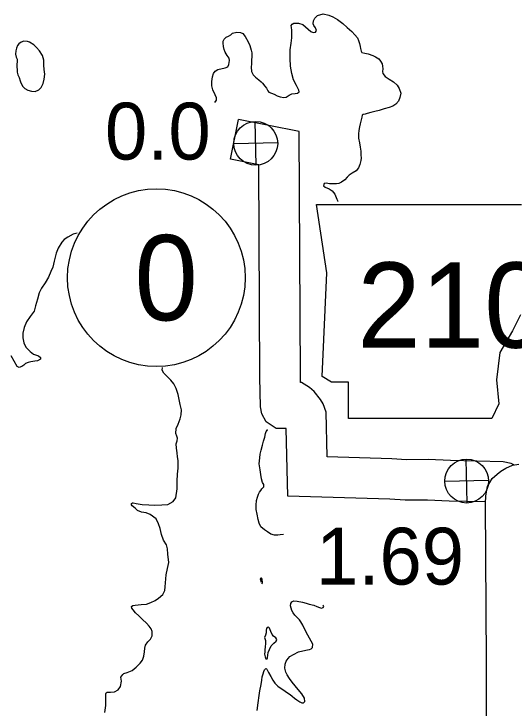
# Model space of a CAD drawing. Extents: x -939622 to -934222, y 1383701 to 1385301.
# Drawn here: x -936481.53 to -936470.39, y 1384681.55 to 1384697.02 of the extents above; entities that cross this region are included whole.
import ezdxf

# ---------------------------------------------------------------- set-up
doc = ezdxf.new("R2010")
doc.units = 0
for name, color, linetype in [('Level 10', 7, 'Continuous'), ('Level 21', 7, 'Continuous'), ('Level 25', 7, 'Continuous'), ('Level 26', 7, 'Continuous'), ('Level 27', 7, 'Continuous'), ('Level 9', 7, 'Continuous')]:
    doc.layers.add(name, color=color, linetype=linetype)

msp = doc.modelspace()

# ---------------------------------------------------------------- linework, layer by layer
at = {"layer": 'Level 10'}
for points in [[(-936476.052, 1384688.924), (-936476.075, 1384693.653), (-936476.706, 1384693.778), (-936476.531, 1384694.661)], [(-936475.152, 1384688.941), (-936475.179, 1384694.393), (-936476.531, 1384694.661)], [(-936471.028, 1384686.141), (-936471.841, 1384686.16), (-936472.323, 1384686.183), (-936472.818, 1384686.178), (-936473.158, 1384686.204), (-936475.433, 1384686.267), (-936475.469, 1384687.774), (-936475.691, 1384687.774), (-936475.91, 1384687.926), (-936476.009, 1384688.1), (-936476.04, 1384688.258), (-936476.052, 1384688.924)], [(-936470.4, 1384686.97), (-936470.455, 1384686.994), (-936470.633, 1384687.032), (-936471.809, 1384687.06), (-936472.306, 1384687.084), (-936472.788, 1384687.079), (-936473.111, 1384687.103), (-936474.554, 1384687.143), (-936474.577, 1384688.142), (-936474.645, 1384688.324), (-936474.705, 1384688.425), (-936474.847, 1384688.598), (-936474.947, 1384688.692), (-936475.129, 1384688.801), (-936475.15, 1384688.802), (-936475.152, 1384688.941)], [(-936471.239, 1384677.37), (-936471.253, 1384677.844), (-936471.249, 1384677.992), (-936471.224, 1384678.18), (-936471.191, 1384678.357), (-936471.136, 1384678.542), (-936471.065, 1384678.694), (-936471.034, 1384678.766), (-936471.025, 1384678.809), (-936471.019, 1384678.955), (-936471.009, 1384680.599), (-936471.005, 1384682.593), (-936471.031, 1384686.102), (-936471.019, 1384686.276), (-936470.982, 1384686.483), (-936470.878, 1384686.66), (-936470.771, 1384686.758), (-936470.687, 1384686.823), (-936470.575, 1384686.896), (-936470.424, 1384686.96), (-936470.287, 1384686.985)]]:
    msp.add_lwpolyline(points, dxfattribs=at)
at = {"layer": 'Level 21'}
for p, q in [((-936474.564, 1384691.245), (-936474.792, 1384692.768)), ((-936474.792, 1384692.768), (-936470.228, 1384692.765)), ((-936474.665, 1384688.936), (-936474.564, 1384691.245)), ((-936470.25, 1384690.306), (-936470.427, 1384689.951)), ((-936470.427, 1384689.951), (-936470.706, 1384689.469)), ((-936470.706, 1384689.469), (-936470.782, 1384688.86)), ((-936474.462, 1384688.809), (-936474.665, 1384688.936)), ((-936474.081, 1384688.809), (-936474.462, 1384688.809)), ((-936474.081, 1384687.997), (-936474.081, 1384688.809)), ((-936470.782, 1384688.86), (-936470.732, 1384688.327)), ((-936470.732, 1384688.327), (-936470.884, 1384687.997)), ((-936470.884, 1384687.997), (-936474.081, 1384687.997))]:
    msp.add_line(p, q, dxfattribs=at)
at = {"layer": 'Level 26'}
for p, q in [((-936476.134, 1384693.642), (-936476.157, 1384694.618)), ((-936475.657, 1384694.141), (-936476.633, 1384694.119)), ((-936471.438, 1384686.116), (-936471.46, 1384687.092)), ((-936470.961, 1384686.615), (-936471.937, 1384686.593))]:
    msp.add_line(p, q, dxfattribs=at)
for centre in [(-936476.145, 1384694.13), (-936471.449, 1384686.604)]:
    msp.add_circle(centre, 0.488, dxfattribs=at)
at = {"layer": 'Level 27'}
msp.add_circle((-936478.358, 1384691.137), 1.98, dxfattribs=at)
at = {"layer": 'Level 9'}
for points in [[(-936475.732, 1384695.23), (-936475.665, 1384695.193), (-936475.602, 1384695.167), (-936475.523, 1384695.151), (-936475.466, 1384695.161), (-936475.398, 1384695.202), (-936475.339, 1384695.231), (-936475.27, 1384695.241), (-936475.219, 1384695.249), (-936475.178, 1384695.277), (-936475.188, 1384695.319), (-936475.235, 1384695.417), (-936475.302, 1384695.547), (-936475.344, 1384695.685), (-936475.369, 1384695.85), (-936475.377, 1384696.024), (-936475.381, 1384696.213), (-936475.358, 1384696.364), (-936475.343, 1384696.479), (-936475.339, 1384696.575), (-936475.344, 1384696.65), (-936475.352, 1384696.71), (-936475.359, 1384696.758), (-936475.338, 1384696.786), (-936475.294, 1384696.811), (-936475.195, 1384696.813), (-936475.095, 1384696.777), (-936475.034, 1384696.73), (-936474.981, 1384696.674), (-936474.92, 1384696.622), (-936474.866, 1384696.602), (-936474.815, 1384696.606), (-936474.792, 1384696.646), (-936474.814, 1384696.702), (-936474.851, 1384696.756), (-936474.867, 1384696.797), (-936474.863, 1384696.861), (-936474.831, 1384696.921), (-936474.77, 1384696.98), (-936474.642, 1384697.016), (-936474.518, 1384696.986), (-936474.43, 1384696.952), (-936474.323, 1384696.889), (-936474.207, 1384696.804), (-936474.106, 1384696.716), (-936474.008, 1384696.622), (-936473.937, 1384696.549), (-936473.881, 1384696.484), (-936473.856, 1384696.425), (-936473.833, 1384696.353), (-936473.822, 1384696.293), (-936473.809, 1384696.242), (-936473.799, 1384696.188), (-936473.78, 1384696.156), (-936473.714, 1384696.142), (-936473.641, 1384696.126), (-936473.541, 1384696.092), (-936473.475, 1384696.058), (-936473.401, 1384696.011), (-936473.364, 1384695.961), (-936473.333, 1384695.902), (-936473.319, 1384695.854), (-936473.315, 1384695.794), (-936473.323, 1384695.736), (-936473.318, 1384695.685), (-936473.263, 1384695.621), (-936473.174, 1384695.559), (-936473.08, 1384695.499), (-936472.994, 1384695.425), (-936472.95, 1384695.357), (-936472.917, 1384695.247), (-936472.933, 1384695.153), (-936472.967, 1384695.071), (-936473.028, 1384695.006), (-936473.093, 1384694.96), (-936473.173, 1384694.928), (-936473.284, 1384694.898), (-936473.4, 1384694.865), (-936473.492, 1384694.842), (-936473.579, 1384694.816), (-936473.665, 1384694.793), (-936473.707, 1384694.783), (-936473.752, 1384694.776), (-936473.776, 1384694.76), (-936473.786, 1384694.715), (-936473.8, 1384694.654), (-936473.819, 1384694.569), (-936473.835, 1384694.497), (-936473.848, 1384694.418), (-936473.858, 1384694.343), (-936473.856, 1384694.25), (-936473.832, 1384694.145), (-936473.818, 1384694.043), (-936473.807, 1384693.956), (-936473.802, 1384693.878), (-936473.8, 1384693.8), (-936473.808, 1384693.748), (-936473.826, 1384693.661), (-936473.858, 1384693.585), (-936473.91, 1384693.52), (-936473.996, 1384693.464)], [(-936477.056, 1384695.042), (-936477.022, 1384695.091), (-936477.018, 1384695.148), (-936477.049, 1384695.211), (-936477.103, 1384695.324), (-936477.123, 1384695.413), (-936477.123, 1384695.513), (-936477.107, 1384695.612), (-936477.085, 1384695.691), (-936477.05, 1384695.737), (-936476.991, 1384695.775), (-936476.824, 1384695.812), (-936476.768, 1384695.84), (-936476.748, 1384695.886), (-936476.732, 1384695.979), (-936476.736, 1384696.027), (-936476.78, 1384696.087), (-936476.827, 1384696.161), (-936476.852, 1384696.226), (-936476.866, 1384696.292), (-936476.871, 1384696.361), (-936476.869, 1384696.409), (-936476.852, 1384696.455), (-936476.802, 1384696.501), (-936476.751, 1384696.517), (-936476.704, 1384696.552), (-936476.663, 1384696.586), (-936476.568, 1384696.606), (-936476.489, 1384696.602), (-936476.432, 1384696.582), (-936476.379, 1384696.514), (-936476.313, 1384696.396), (-936476.281, 1384696.312), (-936476.249, 1384696.211), (-936476.232, 1384696.148), (-936476.23, 1384696.061), (-936476.237, 1384695.994), (-936476.241, 1384695.904), (-936476.245, 1384695.826), (-936476.237, 1384695.736), (-936476.205, 1384695.661), (-936476.153, 1384695.605), (-936476.079, 1384695.547), (-936476.027, 1384695.503), (-936475.993, 1384695.471), (-936475.941, 1384695.406), (-936475.907, 1384695.364), (-936475.878, 1384695.305), (-936475.856, 1384695.269), (-936475.796, 1384695.253), (-936475.732, 1384695.23)], [(-936481.09, 1384696.326), (-936481.184, 1384696.387), (-936481.23, 1384696.398), (-936481.308, 1384696.405), (-936481.367, 1384696.388), (-936481.42, 1384696.351), (-936481.453, 1384696.311), (-936481.475, 1384696.256), (-936481.492, 1384696.193), (-936481.496, 1384696.121), (-936481.485, 1384696.052), (-936481.463, 1384696.004), (-936481.465, 1384695.833)], [(-936481.465, 1384695.833), (-936481.46, 1384695.773), (-936481.459, 1384695.718), (-936481.442, 1384695.659), (-936481.417, 1384695.599), (-936481.394, 1384695.527), (-936481.378, 1384695.477), (-936481.331, 1384695.4), (-936481.288, 1384695.353), (-936481.224, 1384695.315), (-936481.142, 1384695.293), (-936481.058, 1384695.289), (-936480.978, 1384695.324), (-936480.922, 1384695.376), (-936480.879, 1384695.462), (-936480.858, 1384695.558), (-936480.845, 1384695.67), (-936480.857, 1384695.778), (-936480.866, 1384695.877), (-936480.868, 1384695.988), (-936480.892, 1384696.09), (-936480.96, 1384696.194), (-936481.028, 1384696.267), (-936481.09, 1384696.326)], [(-936473.996, 1384693.464), (-936474.064, 1384693.423), (-936474.111, 1384693.377), (-936474.16, 1384693.316), (-936474.234, 1384693.263), (-936474.296, 1384693.24), (-936474.347, 1384693.23), (-936474.416, 1384693.228), (-936474.5, 1384693.232), (-936474.575, 1384693.243), (-936474.62, 1384693.233), (-936474.64, 1384693.184), (-936474.603, 1384693.152), (-936474.509, 1384693.115), (-936474.442, 1384693.071), (-936474.386, 1384692.998), (-936474.355, 1384692.926), (-936474.342, 1384692.89), (-936474.32, 1384692.846), (-936474.307, 1384692.833)], [(-936480.127, 1384692.133), (-936480.214, 1384692.108), (-936480.33, 1384692.043), (-936480.412, 1384691.989), (-936480.468, 1384691.928), (-936480.548, 1384691.794), (-936480.588, 1384691.684), (-936480.637, 1384691.503), (-936480.664, 1384691.37), (-936480.707, 1384691.278), (-936480.764, 1384691.148), (-936480.839, 1384691.026), (-936480.917, 1384690.903), (-936480.968, 1384690.797), (-936481.01, 1384690.657), (-936481.051, 1384690.512), (-936481.084, 1384690.394), (-936481.168, 1384690.275), (-936481.252, 1384690.152), (-936481.303, 1384690.031), (-936481.333, 1384689.904), (-936481.334, 1384689.798), (-936481.313, 1384689.688), (-936481.265, 1384689.589), (-936481.17, 1384689.492), (-936481.093, 1384689.431), (-936480.981, 1384689.395), (-936480.939, 1384689.36), (-936480.938, 1384689.321), (-936481.006, 1384689.283), (-936481.066, 1384689.278), (-936481.155, 1384689.264), (-936481.212, 1384689.251), (-936481.271, 1384689.222), (-936481.315, 1384689.185), (-936481.354, 1384689.157), (-936481.413, 1384689.135), (-936481.462, 1384689.155), (-936481.597, 1384689.395)], [(-936479.487, 1384681.862), (-936479.481, 1384681.889), (-936479.454, 1384681.899), (-936479.382, 1384681.898), (-936479.29, 1384681.909), (-936479.207, 1384681.953), (-936479.157, 1384682.026), (-936479.136, 1384682.147), (-936479.144, 1384682.192), (-936479.148, 1384682.237), (-936479.104, 1384682.298), (-936479.084, 1384682.314), (-936479.012, 1384682.34), (-936478.896, 1384682.385), (-936478.808, 1384682.459), (-936478.723, 1384682.545), (-936478.671, 1384682.616), (-936478.64, 1384682.704), (-936478.621, 1384682.8), (-936478.614, 1384682.885), (-936478.598, 1384682.948), (-936478.549, 1384683.019), (-936478.493, 1384683.08), (-936478.456, 1384683.153), (-936478.455, 1384683.25), (-936478.478, 1384683.315), (-936478.518, 1384683.371), (-936478.58, 1384683.442), (-936478.666, 1384683.521), (-936478.752, 1384683.603), (-936478.823, 1384683.671), (-936478.879, 1384683.733), (-936478.904, 1384683.774), (-936478.91, 1384683.81), (-936478.884, 1384683.832), (-936478.83, 1384683.839), (-936478.698, 1384683.851), (-936478.582, 1384683.863), (-936478.48, 1384683.896), (-936478.389, 1384683.946), (-936478.312, 1384683.996), (-936478.218, 1384684.08), (-936478.169, 1384684.165), (-936478.165, 1384684.246), (-936478.144, 1384684.514), (-936478.112, 1384684.66), (-936478.085, 1384684.787), (-936478.102, 1384684.979), (-936478.111, 1384685.093), (-936478.131, 1384685.186), (-936478.2, 1384685.286), (-936478.245, 1384685.412), (-936478.275, 1384685.549), (-936478.311, 1384685.654), (-936478.367, 1384685.764), (-936478.499, 1384685.857), (-936478.584, 1384685.894), (-936478.692, 1384685.915), (-936478.78, 1384685.946), (-936478.835, 1384685.999), (-936478.897, 1384686.052), (-936478.912, 1384686.072), (-936478.91, 1384686.102), (-936478.893, 1384686.121), (-936478.878, 1384686.121), (-936478.808, 1384686.108), (-936478.679, 1384686.084), (-936478.525, 1384686.073), (-936478.39, 1384686.07), (-936478.234, 1384686.074), (-936478.102, 1384686.086), (-936477.987, 1384686.149), (-936477.926, 1384686.234), (-936477.898, 1384686.434), (-936477.899, 1384686.602), (-936477.888, 1384686.759), (-936477.876, 1384686.894), (-936477.877, 1384687.06), (-936477.885, 1384687.147), (-936477.897, 1384687.237), (-936477.914, 1384687.342), (-936477.919, 1384687.432), (-936477.897, 1384687.505), (-936477.887, 1384687.559), (-936477.9, 1384687.607), (-936477.925, 1384687.666), (-936477.919, 1384687.775), (-936477.873, 1384687.872), (-936477.828, 1384687.99), (-936477.806, 1384688.078), (-936477.803, 1384688.193), (-936477.83, 1384688.315), (-936477.848, 1384688.423), (-936477.875, 1384688.537), (-936477.92, 1384688.668), (-936477.971, 1384688.769), (-936478.039, 1384688.852), (-936478.094, 1384688.914), (-936478.152, 1384688.963), (-936478.196, 1384689.013), (-936478.227, 1384689.073)], [(-936478.227, 1384689.073), (-936478.22, 1384689.133)], [(-936475.53, 1384685.412), (-936475.6, 1384685.406), (-936475.651, 1384685.399), (-936475.729, 1384685.4), (-936475.808, 1384685.422), (-936475.884, 1384685.471), (-936475.948, 1384685.518), (-936476.031, 1384685.588), (-936476.069, 1384685.665), (-936476.092, 1384685.749), (-936476.116, 1384685.869), (-936476.134, 1384685.974), (-936476.139, 1384686.067), (-936476.129, 1384686.169), (-936476.11, 1384686.245), (-936476.082, 1384686.315), (-936476.059, 1384686.357), (-936476.033, 1384686.394), (-936476.007, 1384686.431), (-936475.969, 1384686.48), (-936475.967, 1384686.528), (-936475.995, 1384686.576), (-936476.018, 1384686.656), (-936476.036, 1384686.755), (-936476.05, 1384686.857), (-936476.066, 1384686.989), (-936476.057, 1384687.125), (-936476.047, 1384687.203), (-936476.022, 1384687.297), (-936475.992, 1384687.403), (-936475.97, 1384687.494), (-936475.945, 1384687.581), (-936475.926, 1384687.663), (-936475.915, 1384687.709), (-936475.886, 1384687.748), (-936475.876, 1384687.75)], [(-936476.021, 1384684.328), (-936476.003, 1384684.325), (-936475.994, 1384684.344), (-936475.995, 1384684.368), (-936475.999, 1384684.398), (-936476.005, 1384684.421), (-936476.015, 1384684.439), (-936476.024, 1384684.442), (-936476.044, 1384684.427), (-936476.041, 1384684.403), (-936476.034, 1384684.385), (-936476.031, 1384684.367), (-936476.027, 1384684.349)], [(-936475.333, 1384682.124), (-936475.392, 1384682.204), (-936475.448, 1384682.284), (-936475.477, 1384682.347), (-936475.5, 1384682.439), (-936475.49, 1384682.527), (-936475.468, 1384682.593), (-936475.427, 1384682.649), (-936475.383, 1384682.692), (-936475.306, 1384682.742), (-936475.194, 1384682.796), (-936475.098, 1384682.819), (-936474.991, 1384682.843), (-936474.949, 1384682.853), (-936474.91, 1384682.866), (-936474.878, 1384682.893), (-936474.874, 1384682.969), (-936475.022, 1384683.239), (-936475.1, 1384683.396), (-936475.138, 1384683.471), (-936475.169, 1384683.515), (-936475.215, 1384683.556), (-936475.277, 1384683.615), (-936475.314, 1384683.671), (-936475.343, 1384683.718), (-936475.359, 1384683.772), (-936475.369, 1384683.823), (-936475.365, 1384683.88), (-936475.344, 1384683.914), (-936475.297, 1384683.936), (-936475.225, 1384683.932), (-936475.104, 1384683.908), (-936475.025, 1384683.886), (-936474.959, 1384683.863), (-936474.853, 1384683.839), (-936474.784, 1384683.81), (-936474.723, 1384683.784), (-936474.684, 1384683.776), (-936474.642, 1384683.789), (-936474.63, 1384683.811), (-936474.641, 1384683.839)], [(-936475.919, 1384682.643), (-936475.892, 1384682.646), (-936475.884, 1384682.665), (-936475.873, 1384682.722), (-936475.866, 1384682.788), (-936475.843, 1384682.855), (-936475.8, 1384682.931), (-936475.742, 1384682.996), (-936475.692, 1384683.036), (-936475.678, 1384683.073), (-936475.697, 1384683.108), (-936475.749, 1384683.152), (-936475.783, 1384683.187), (-936475.808, 1384683.25), (-936475.84, 1384683.324), (-936475.862, 1384683.351), (-936475.892, 1384683.344), (-936475.906, 1384683.317), (-936475.911, 1384683.284), (-936475.913, 1384683.226), (-936475.926, 1384683.172), (-936475.952, 1384683.117)], [(-936475.952, 1384683.117), (-936475.932, 1384683.055), (-936475.931, 1384682.982), (-936475.938, 1384682.91), (-936475.942, 1384682.841), (-936475.947, 1384682.798), (-936475.952, 1384682.75), (-936475.938, 1384682.69), (-936475.919, 1384682.643)], [(-936476.116, 1384681.495), (-936476.093, 1384681.661), (-936476.07, 1384681.824), (-936476.058, 1384681.932), (-936476.028, 1384682.069), (-936476.009, 1384682.165), (-936475.999, 1384682.241), (-936475.983, 1384682.307), (-936475.966, 1384682.362), (-936475.949, 1384682.398), (-936475.929, 1384682.42), (-936475.914, 1384682.429), (-936475.896, 1384682.415), (-936475.861, 1384682.34), (-936475.813, 1384682.248), (-936475.766, 1384682.168), (-936475.717, 1384682.103), (-936475.655, 1384682.038), (-936475.582, 1384681.983), (-936475.518, 1384681.945), (-936475.463, 1384681.899), (-936475.38, 1384681.849), (-936475.331, 1384681.809), (-936475.282, 1384681.768), (-936475.227, 1384681.73), (-936475.166, 1384681.683), (-936475.121, 1384681.663), (-936475.085, 1384681.664), (-936475.055, 1384681.695), (-936475.063, 1384681.77), (-936475.12, 1384681.862), (-936475.2, 1384681.959), (-936475.271, 1384682.045), (-936475.333, 1384682.124)], [(-936479.509, 1384681.446), (-936479.486, 1384681.606), (-936479.484, 1384681.748), (-936479.488, 1384681.808), (-936479.487, 1384681.862)]]:
    msp.add_lwpolyline(points, dxfattribs=at)

# ---------------------------------------------------------------- texts
at = {"layer": 'Level 21'}
msp.add_text('210', height=1.9008, dxfattribs=at).set_placement((-936473.883, 1384689.577))
at = {"layer": 'Level 25'}
for s, p in [('0.0', (-936479.504, 1384693.77)), ('1.69', (-936474.803, 1384684.298))]:
    msp.add_text(s, height=1.2672, dxfattribs=at).set_placement(p)
at = {"layer": 'Level 27'}
msp.add_text('0', height=1.901, dxfattribs=at).set_placement((-936478.848, 1384690.187))

doc.saveas('drawing.dxf')
